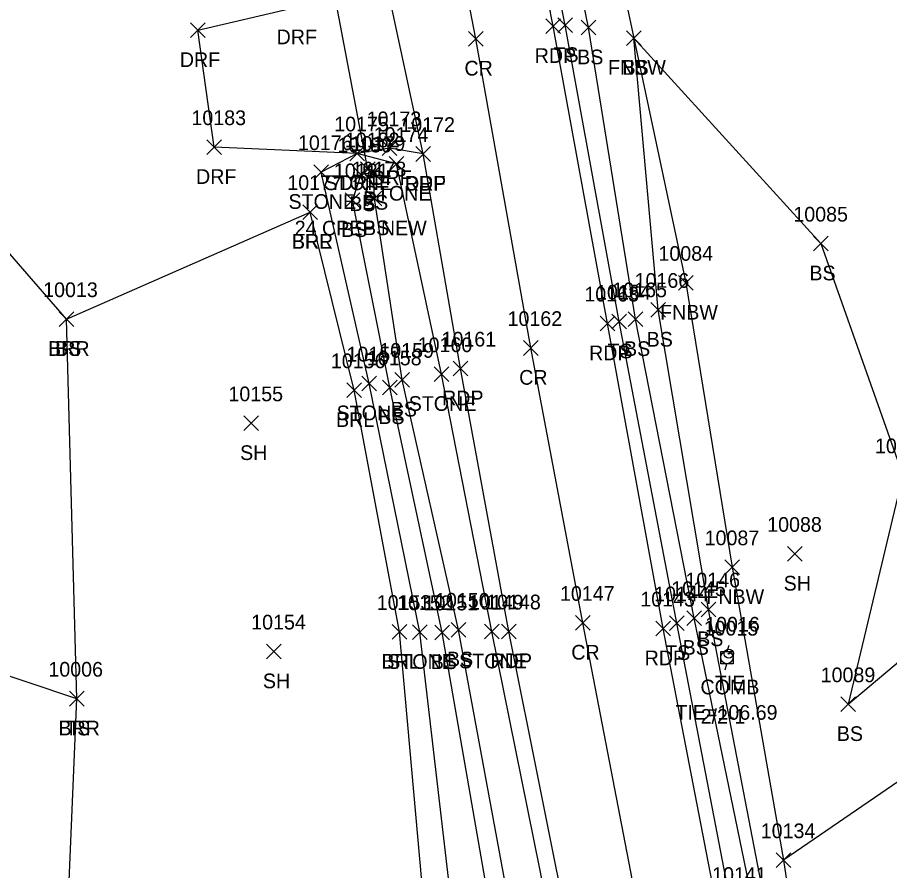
# Model space of a CAD drawing. Extents: x 1475671 to 1477951, y 592661 to 593821.
# Drawn here: x 1476843.4 to 1476962.1, y 592721.9 to 592838.1 of the extents above; entities that cross this region are included whole.
import ezdxf

# ---------------------------------------------------------------- set-up
doc = ezdxf.new("R2010")
doc.units = 0
for name, color, linetype in [('C_A', 7, 'Continuous'), ('C_C', 7, 'Continuous'), ('C_I', 7, 'Continuous'), ('CBP', 7, 'Continuous'), ('D_A', 7, 'Continuous'), ('D_C', 7, 'Continuous'), ('D_I', 7, 'Continuous'), ('D_TIC', 7, 'Continuous'), ('DCP', 7, 'Continuous'), ('L_A', 7, 'Continuous'), ('L_I', 7, 'Continuous'), ('L_TIC', 7, 'Continuous'), ('LABL', 7, 'Continuous'), ('LASF', 7, 'Continuous'), ('LELB', 7, 'Continuous'), ('LFNC', 7, 'Continuous'), ('P_A', 7, 'Continuous'), ('P_I', 7, 'Continuous'), ('P_TIC', 7, 'Continuous'), ('PET', 7, 'Continuous'), ('PRC', 7, 'Continuous'), ('R_A', 7, 'Continuous'), ('R_I', 7, 'Continuous'), ('R_TIC', 7, 'Continuous'), ('RDF', 7, 'Continuous'), ('U_A', 7, 'Continuous'), ('U_C', 7, 'Continuous'), ('U_I', 7, 'Continuous'), ('UP', 7, 'Continuous')]:
    doc.layers.add(name, color=color, linetype=linetype)

msp = doc.modelspace()

# ---------------------------------------------------------------- linework, layer by layer
at = {"layer": 'CBP'}
for radius in [0.625, 0.0833]:
    msp.add_circle((1476940.24, 592751.45), radius, dxfattribs=at)
at = {"layer": 'D_TIC'}
for points in [[(1476890.06, 592816.38), (1476892.06, 592818.38)], [(1476892.06, 592816.38), (1476890.06, 592818.38)]]:
    msp.add_lwpolyline(points, dxfattribs=at)
at = {"layer": 'DCP'}
msp.add_lwpolyline([(1476891.06, 592817.38), (1476885.32, 592847.78)], dxfattribs=at)
at = {"layer": 'L_TIC'}
for points in [[(1476916.94, 592835.99), (1476918.94, 592837.99)], [(1476918.94, 592835.99), (1476916.94, 592837.99)], [(1476920.14, 592835.68), (1476922.14, 592837.68)], [(1476922.14, 592835.68), (1476920.14, 592837.68)], [(1476926.31, 592834.25), (1476928.31, 592836.25)], [(1476928.31, 592834.25), (1476926.31, 592836.25)], [(1476926.31, 592834.25), (1476928.31, 592836.25)], [(1476928.31, 592834.25), (1476926.31, 592836.25)], [(1476888.6, 592818.55), (1476890.6, 592820.55)], [(1476890.6, 592818.55), (1476888.6, 592820.55)], [(1476893.98, 592817.12), (1476895.98, 592819.12)], [(1476895.98, 592817.12), (1476893.98, 592819.12)], [(1476883.72, 592816), (1476885.72, 592818)], [(1476885.72, 592816), (1476883.72, 592818)], [(1476883.72, 592816), (1476885.72, 592818)], [(1476885.72, 592816), (1476883.72, 592818)], [(1476889.12, 592815.69), (1476891.12, 592817.69)], [(1476891.12, 592815.69), (1476889.12, 592817.69)], [(1476890.84, 592815.89), (1476892.84, 592817.89)], [(1476892.84, 592815.89), (1476890.84, 592817.89)], [(1476887.99, 592812.17), (1476889.99, 592814.17)], [(1476889.99, 592812.17), (1476887.99, 592814.17)], [(1476887.99, 592812.17), (1476889.99, 592814.17)], [(1476889.99, 592812.17), (1476887.99, 592814.17)], [(1476890.97, 592812.42), (1476892.97, 592814.42)], [(1476892.97, 592812.42), (1476890.97, 592814.42)], [(1476882.21, 592810.57), (1476884.21, 592812.57)], [(1476884.21, 592810.57), (1476882.21, 592812.57)], [(1476882.21, 592810.57), (1476884.21, 592812.57)], [(1476884.21, 592810.57), (1476882.21, 592812.57)], [(1476951.76, 592806.27), (1476953.76, 592808.27)], [(1476953.76, 592806.27), (1476951.76, 592808.27)], [(1476933.4, 592800.93), (1476935.4, 592802.93)], [(1476935.4, 592800.93), (1476933.4, 592802.93)], [(1476929.6, 592797.25), (1476931.6, 592799.25)], [(1476931.6, 592797.25), (1476929.6, 592799.25)], [(1476849.04, 592795.99), (1476851.04, 592797.99)], [(1476851.04, 592795.99), (1476849.04, 592797.99)], [(1476849.04, 592795.99), (1476851.04, 592797.99)], [(1476851.04, 592795.99), (1476849.04, 592797.99)], [(1476924.3, 592795.65), (1476926.3, 592797.65)], [(1476926.3, 592795.65), (1476924.3, 592797.65)], [(1476926.52, 592795.97), (1476928.52, 592797.97)], [(1476928.52, 592795.97), (1476926.52, 592797.97)], [(1476894.75, 592787.73), (1476896.75, 592789.73)], [(1476896.75, 592787.73), (1476894.75, 592789.73)], [(1476900.09, 592788.5), (1476902.09, 592790.5)], [(1476902.09, 592788.5), (1476900.09, 592790.5)], [(1476890.27, 592787.22), (1476892.27, 592789.22)], [(1476892.27, 592787.22), (1476890.27, 592789.22)], [(1476893.06, 592786.7), (1476895.06, 592788.7)], [(1476895.06, 592786.7), (1476893.06, 592788.7)], [(1476888.2, 592786.31), (1476890.2, 592788.31)], [(1476890.2, 592786.31), (1476888.2, 592788.31)], [(1476874.19, 592781.81), (1476876.19, 592783.81)], [(1476876.19, 592781.81), (1476874.19, 592783.81)], [(1476948.21, 592764.04), (1476950.21, 592766.04)], [(1476950.21, 592764.04), (1476948.21, 592766.04)], [(1476939.69, 592762.21), (1476941.69, 592764.21)], [(1476941.69, 592762.21), (1476939.69, 592764.21)], [(1476936.48, 592756.47), (1476938.48, 592758.47)], [(1476938.48, 592756.47), (1476936.48, 592758.47)], [(1476932.16, 592754.58), (1476934.16, 592756.58)], [(1476934.16, 592754.58), (1476932.16, 592756.58)], [(1476934.5, 592755.29), (1476936.5, 592757.29)], [(1476936.5, 592755.29), (1476934.5, 592757.29)], [(1476894.4, 592753.41), (1476896.4, 592755.41)], [(1476896.4, 592753.41), (1476894.4, 592755.41)], [(1476897.17, 592753.38), (1476899.17, 592755.38)], [(1476899.17, 592753.38), (1476897.17, 592755.38)], [(1476900.19, 592753.34), (1476902.19, 592755.34)], [(1476902.19, 592753.34), (1476900.19, 592755.34)], [(1476902.41, 592753.71), (1476904.41, 592755.71)], [(1476904.41, 592753.71), (1476902.41, 592755.71)], [(1476906.96, 592753.45), (1476908.96, 592755.45)], [(1476908.96, 592753.45), (1476906.96, 592755.45)], [(1476877.29, 592750.74), (1476879.29, 592752.74)], [(1476879.29, 592750.74), (1476877.29, 592752.74)], [(1476850.45, 592744.32), (1476852.45, 592746.32)], [(1476852.45, 592744.32), (1476850.45, 592746.32)], [(1476850.45, 592744.32), (1476852.45, 592746.32)], [(1476852.45, 592744.32), (1476850.45, 592746.32)], [(1476955.5, 592743.56), (1476957.5, 592745.56)], [(1476957.5, 592743.56), (1476955.5, 592745.56)], [(1476946.68, 592722.33), (1476948.68, 592724.33)], [(1476948.68, 592722.33), (1476946.68, 592724.33)], [(1476946.68, 592722.33), (1476948.68, 592724.33)], [(1476948.68, 592722.33), (1476946.68, 592724.33)], [(1476946.68, 592722.33), (1476948.68, 592724.33)], [(1476948.68, 592722.33), (1476946.68, 592724.33)]]:
    msp.add_lwpolyline(points, dxfattribs=at)
at = {"layer": 'LABL'}
for points in [[(1476850.01, 592710.81), (1476851.45, 592745.32), (1476850.04, 592796.99), (1476883.21, 592811.57)], [(1476909.98, 592667.85), (1476899.56, 592707.83), (1476895.4, 592754.41), (1476889.2, 592787.31), (1476883.21, 592811.57)]]:
    msp.add_lwpolyline(points, dxfattribs=at)
at = {"layer": 'LASF'}
for points in [[(1476924.8, 592670.63), (1476916.94, 592710.03), (1476907.96, 592754.45), (1476901.09, 592789.5), (1476894.98, 592818.12), (1476889.6, 592819.55), (1476884.72, 592817)], [(1476913.97, 592668.44), (1476903.51, 592708.39), (1476898.17, 592754.38), (1476891.27, 592788.22), (1476884.72, 592817)]]:
    msp.add_lwpolyline(points, dxfattribs=at)
at = {"layer": 'LELB'}
for points in [[(1476947.68, 592723.33), (1476948.72, 592716.37), (1476942.58, 592713.1), (1476940.5, 592717.38), (1476933.16, 592755.58), (1476925.3, 592796.65), (1476917.94, 592836.99), (1476905.66, 592899.26), (1476898.49, 592935.73), (1476888.52, 592980.9), (1476879.22, 593010.04), (1476868.24, 593047.6)], [(1476945.37, 592716.49), (1476943.84, 592716.05), (1476935.5, 592756.29), (1476927.52, 592796.97), (1476921.14, 592836.68), (1476908.22, 592899.62), (1476901.04, 592935.89), (1476890.97, 592981.04), (1476883.12, 593008.63), (1476873.18, 593048.38)], [(1476850.04, 592796.99), (1476834.85, 592814.45), (1476832.4, 592817.5), (1476827.26, 592834.12), (1476804.05, 592871.04), (1476800.09, 592907.29), (1476764.33, 592947.22), (1476734.93, 592963.95), (1476717.53, 592992.71), (1476686.74, 592992.91), (1476656.64, 592987.69)], [(1476851.45, 592745.32), (1476830.58, 592752.29), (1476813.49, 592763.05), (1476796.94, 592780.91), (1476785.16, 592809.74), (1476798.53, 592826.91), (1476776.62, 592865.94), (1476769.27, 592900.93), (1476739.44, 592934.48), (1476707.14, 592935.66), (1476679.51, 592942.26), (1476659.28, 592944.64), (1476643.97, 592910.56)], [(1476927.31, 592835.25), (1476952.76, 592807.27), (1476963.94, 592775.73), (1476956.5, 592744.56), (1476970.72, 592756.57), (1476993.37, 592771.86), (1477017.44, 592785.78), (1477016.55, 592774.47), (1477031.5, 592758.24)], [(1476930.6, 592798.25), (1476927.31, 592835.25)], [(1476920.81, 592670.03), (1476911.77, 592709.47), (1476903.41, 592754.71), (1476895.75, 592788.73), (1476891.97, 592813.42), (1476891.84, 592816.89), (1476890.12, 592816.69), (1476888.99, 592813.17)], [(1476917.93, 592669.92), (1476909.03, 592709.17), (1476901.19, 592754.34), (1476894.06, 592787.7), (1476888.99, 592813.17)], [(1476945.37, 592716.49), (1476937.48, 592757.47), (1476930.6, 592798.25)]]:
    msp.add_lwpolyline(points, dxfattribs=at)
at = {"layer": 'LFNC'}
for points in [[(1476884.45, 593049.97), (1476888.66, 593028.15), (1476895.68, 592985.33), (1476904.01, 592948.27), (1476913.36, 592903.17), (1476920.67, 592866.25), (1476927.31, 592835.25), (1476934.4, 592801.93), (1476940.69, 592763.21), (1476947.68, 592723.33)], [(1477016.55, 592774.47), (1476993.05, 592755.64), (1476965.82, 592735.76), (1476947.68, 592723.33)]]:
    msp.add_lwpolyline(points, dxfattribs=at)
at = {"layer": 'P_TIC'}
for points in [[(1476915.31, 592835.87), (1476917.31, 592837.87)], [(1476917.31, 592835.87), (1476915.31, 592837.87)], [(1476904.79, 592834.15), (1476906.79, 592836.15)], [(1476906.79, 592834.15), (1476904.79, 592836.15)], [(1476897.6, 592818.47), (1476899.6, 592820.47)], [(1476899.6, 592818.47), (1476897.6, 592820.47)], [(1476922.71, 592795.39), (1476924.71, 592797.39)], [(1476924.71, 592795.39), (1476922.71, 592797.39)], [(1476912.25, 592792.06), (1476914.25, 592794.06)], [(1476914.25, 592792.06), (1476912.25, 592794.06)], [(1476902.69, 592789.26), (1476904.69, 592791.26)], [(1476904.69, 592789.26), (1476902.69, 592791.26)], [(1476919.34, 592754.64), (1476921.34, 592756.64)], [(1476921.34, 592754.64), (1476919.34, 592756.64)], [(1476909.29, 592753.48), (1476911.29, 592755.48)], [(1476911.29, 592753.48), (1476909.29, 592755.48)], [(1476930.28, 592753.87), (1476932.28, 592755.87)], [(1476932.28, 592753.87), (1476930.28, 592755.87)]]:
    msp.add_lwpolyline(points, dxfattribs=at)
at = {"layer": 'PET'}
for points in [[(1476948.05, 592670.97), (1476946.44, 592678.68), (1476938.73, 592716.33), (1476931.28, 592754.87), (1476923.71, 592796.39), (1476916.31, 592836.87), (1476904.07, 592899.01), (1476897.02, 592935.82), (1476885.79, 592980.24), (1476877.69, 593009.63), (1476865.86, 593046.37), (1476861.23, 593059.8), (1476852.05, 593085.53)], [(1476926.72, 592670.85), (1476919.07, 592710.56), (1476910.29, 592754.48), (1476903.69, 592790.26), (1476898.6, 592819.47), (1476892.51, 592847.86), (1476883.56, 592895.28), (1476876.69, 592931.37), (1476866.39, 592975.94)]]:
    msp.add_lwpolyline(points, dxfattribs=at)
at = {"layer": 'PRC'}
msp.add_lwpolyline([(1476936.41, 592672.33), (1476928.58, 592713.02), (1476920.34, 592755.64), (1476913.25, 592793.06), (1476905.79, 592835.15), (1476893.85, 592896.99), (1476886.39, 592933.64), (1476875.73, 592978.34), (1476865.02, 593017.01), (1476853.41, 593046.52), (1476843.49, 593055.1), (1476828.74, 593067.47), (1476810.85, 593077.22), (1476783.7, 593084.94)], dxfattribs=at)
at = {"layer": 'R_TIC'}
for points in [[(1476866.93, 592835.31), (1476868.93, 592837.31)], [(1476868.93, 592835.31), (1476866.93, 592837.31)], [(1476869.15, 592819.4), (1476871.15, 592821.4)], [(1476871.15, 592819.4), (1476869.15, 592821.4)], [(1476893.02, 592819.25), (1476895.02, 592821.25)], [(1476895.02, 592819.25), (1476893.02, 592821.25)], [(1476888.6, 592818.55), (1476890.6, 592820.55)], [(1476890.6, 592818.55), (1476888.6, 592820.55)], [(1476897.6, 592818.47), (1476899.6, 592820.47)], [(1476899.6, 592818.47), (1476897.6, 592820.47)]]:
    msp.add_lwpolyline(points, dxfattribs=at)
at = {"layer": 'RDF'}
msp.add_lwpolyline([(1476898.6, 592819.47), (1476894.02, 592820.25), (1476889.6, 592819.55), (1476870.15, 592820.4), (1476867.93, 592836.31), (1476881.12, 592839.41), (1476885.95, 592843.39), (1476892.51, 592847.86)], dxfattribs=at)
at = {"layer": 'UP'}
for p, q in [((1476939.15, 592750.08), (1476939.15, 592751.74)), ((1476939.15, 592751.74), (1476940.82, 592751.74)), ((1476940.23, 592752.58), (1476939.98, 592751.74)), ((1476940.82, 592751.74), (1476940.82, 592750.08)), ((1476939.98, 592750.91), (1476939.98, 592750.91)), ((1476940.82, 592750.08), (1476939.15, 592750.08)), ((1476939.73, 592749.24), (1476939.98, 592750.08))]:
    msp.add_line(p, q, dxfattribs=at)
msp.add_circle((1476939.98, 592750.91), 0.833, dxfattribs=at)

# ---------------------------------------------------------------- texts
at = {"layer": 'C_A'}
msp.add_text('TIE', height=2, dxfattribs=at).set_placement((1476938.32, 592746.45))
at = {"layer": 'C_C'}
msp.add_text('TIE=106.69', height=2, dxfattribs=at).set_placement((1476932.96, 592742.45))
at = {"layer": 'C_I'}
msp.add_text('10016', height=2, dxfattribs=at).set_placement((1476937.01, 592754.45))
at = {"layer": 'D_A'}
msp.add_text('P', height=2, dxfattribs=at).set_placement((1476890.44, 592812.38))
at = {"layer": 'D_C'}
msp.add_text('24 CPEP NEW', height=2, dxfattribs=at).set_placement((1476881.11, 592808.38))
at = {"layer": 'D_I'}
msp.add_text('10182', height=2, dxfattribs=at).set_placement((1476887.96, 592820.38))
at = {"layer": 'L_A'}
for s, p in [('TS', (1476916.35, 592831.99)), ('BS', (1476919.58, 592831.68)), ('FNBW', (1476923.78, 592830.25)), ('BS', (1476925.75, 592830.25)), ('STONE', (1476885.15, 592814.55)), ('STONE', (1476890.53, 592813.12)), ('STONE', (1476880.27, 592812)), ('STONE', (1476880.27, 592812)), ('BS', (1476888.56, 592811.69)), ('BS', (1476890.28, 592811.89)), ('BS', (1476887.43, 592808.17)), ('BS', (1476887.43, 592808.17)), ('BS', (1476890.41, 592808.42)), ('BRR', (1476880.7, 592806.57)), ('BRL', (1476880.75, 592806.57)), ('BS', (1476951.21, 592802.27)), ('FNBW', (1476930.87, 592796.93)), ('BS', (1476929.04, 592793.25)), ('BRR', (1476847.53, 592791.99)), ('BS', (1476848.48, 592791.99)), ('TS', (1476923.71, 592791.65)), ('BS', (1476925.96, 592791.97)), ('STONE', (1476896.64, 592784.5)), ('STONE', (1476886.82, 592783.22)), ('BS', (1476894.19, 592783.73)), ('BRL', (1476886.74, 592782.31)), ('BS', (1476892.5, 592782.7)), ('SH', (1476873.68, 592777.81)), ('SH', (1476947.7, 592760.04)), ('FNBW', (1476937.17, 592758.21)), ('BS', (1476935.92, 592752.47)), ('BS', (1476933.94, 592751.29)), ('BS', (1476901.85, 592749.71)), ('TS', (1476931.57, 592750.58)), ('BRL', (1476892.94, 592749.41)), ('STONE', (1476893.71, 592749.38)), ('BS', (1476899.64, 592749.34)), ('STONE', (1476903.5, 592749.45)), ('SH', (1476876.78, 592746.74)), ('BRR', (1476848.94, 592740.32)), ('TS', (1476849.86, 592740.32)), ('BS', (1476954.94, 592739.56))]:
    msp.add_text(s, height=2, dxfattribs=at).set_placement(p)
at = {"layer": 'L_I'}
for s, p in [('10175', (1476886.5, 592822.55)), ('10174', (1476891.88, 592821.12)), ('10176', (1476881.56, 592820)), ('10176', (1476881.56, 592820)), ('10179', (1476888.73, 592819.89)), ('10180', (1476886.93, 592819.69)), ('10178', (1476888.87, 592816.42)), ('10181', (1476886.45, 592816.17)), ('10181', (1476886.45, 592816.17)), ('10177', (1476880.11, 592814.57)), ('10177', (1476880.11, 592814.57)), ('10085', (1476949.02, 592810.27)), ('10084', (1476930.65, 592804.93)), ('10166', (1476927.4, 592801.25)), ('10013', (1476846.86, 592799.99)), ('10013', (1476846.86, 592799.99)), ('10164', (1476922.15, 592799.65)), ('10165', (1476924.37, 592799.97)), ('10160', (1476897.86, 592792.5)), ('10159', (1476892.64, 592791.73)), ('10156', (1476886.04, 592790.31)), ('10157', (1476888.17, 592791.22)), ('10158', (1476890.96, 592790.7)), ('10155', (1476872.09, 592785.81)), ('10086', (1476960.14, 592778.73)), ('10088', (1476945.46, 592768.04)), ('10087', (1476936.94, 592766.21)), ('10146', (1476934.32, 592760.47)), ('10145', (1476932.39, 592759.29)), ('10144', (1476930.06, 592758.58)), ('10153', (1476892.29, 592757.41)), ('10152', (1476895.06, 592757.38)), ('10151', (1476898.66, 592757.34)), ('10150', (1476900.22, 592757.71)), ('10149', (1476904.85, 592757.45)), ('10154', (1476875.19, 592754.74)), ('10006', (1476847.57, 592748.32)), ('10006', (1476847.57, 592748.32)), ('10089', (1476952.74, 592747.56)), ('10134', (1476944.58, 592726.33)), ('10134', (1476944.58, 592726.33)), ('10134', (1476944.58, 592726.33)), ('10141', (1476937.96, 592720.38))]:
    msp.add_text(s, height=2, dxfattribs=at).set_placement(p)
at = {"layer": 'P_A'}
for s, p in [('RDP', (1476913.8, 592831.87)), ('CR', (1476904.23, 592830.15)), ('RDP', (1476896.09, 592814.47)), ('RDP', (1476921.2, 592791.39)), ('CR', (1476911.68, 592788.06)), ('RDP', (1476901.18, 592785.26)), ('CR', (1476918.78, 592750.64)), ('RDP', (1476928.77, 592749.87)), ('RDP', (1476907.78, 592749.48))]:
    msp.add_text(s, height=2, dxfattribs=at).set_placement(p)
at = {"layer": 'P_I'}
for s, p in [('10172', (1476895.5, 592822.47)), ('10163', (1476920.56, 592799.39)), ('10162', (1476910.1, 592796.06)), ('10161', (1476901.11, 592793.26)), ('10147', (1476917.24, 592758.64)), ('10148', (1476907.19, 592757.48)), ('10143', (1476928.18, 592757.87))]:
    msp.add_text(s, height=2, dxfattribs=at).set_placement(p)
at = {"layer": 'R_A'}
for p in [(1476878.65, 592834.41), (1476865.47, 592831.31), (1476867.68, 592815.4), (1476891.55, 592815.25), (1476887.14, 592814.55), (1476896.14, 592814.47)]:
    msp.add_text('DRF', height=2, dxfattribs=at).set_placement(p)
at = {"layer": 'R_I'}
for s, p in [('10183', (1476867.05, 592823.4)), ('10175', (1476886.5, 592822.55)), ('10173', (1476890.91, 592823.25)), ('10172', (1476895.5, 592822.47))]:
    msp.add_text(s, height=2, dxfattribs=at).set_placement(p)
at = {"layer": 'U_A'}
msp.add_text('COMB', height=2, dxfattribs=at).set_placement((1476936.37, 592745.91))
at = {"layer": 'U_C'}
msp.add_text('2/2-1', height=2, dxfattribs=at).set_placement((1476936.39, 592741.91))
at = {"layer": 'U_I'}
msp.add_text('10015', height=2, dxfattribs=at).set_placement((1476936.8, 592753.91))

doc.saveas('drawing.dxf')
